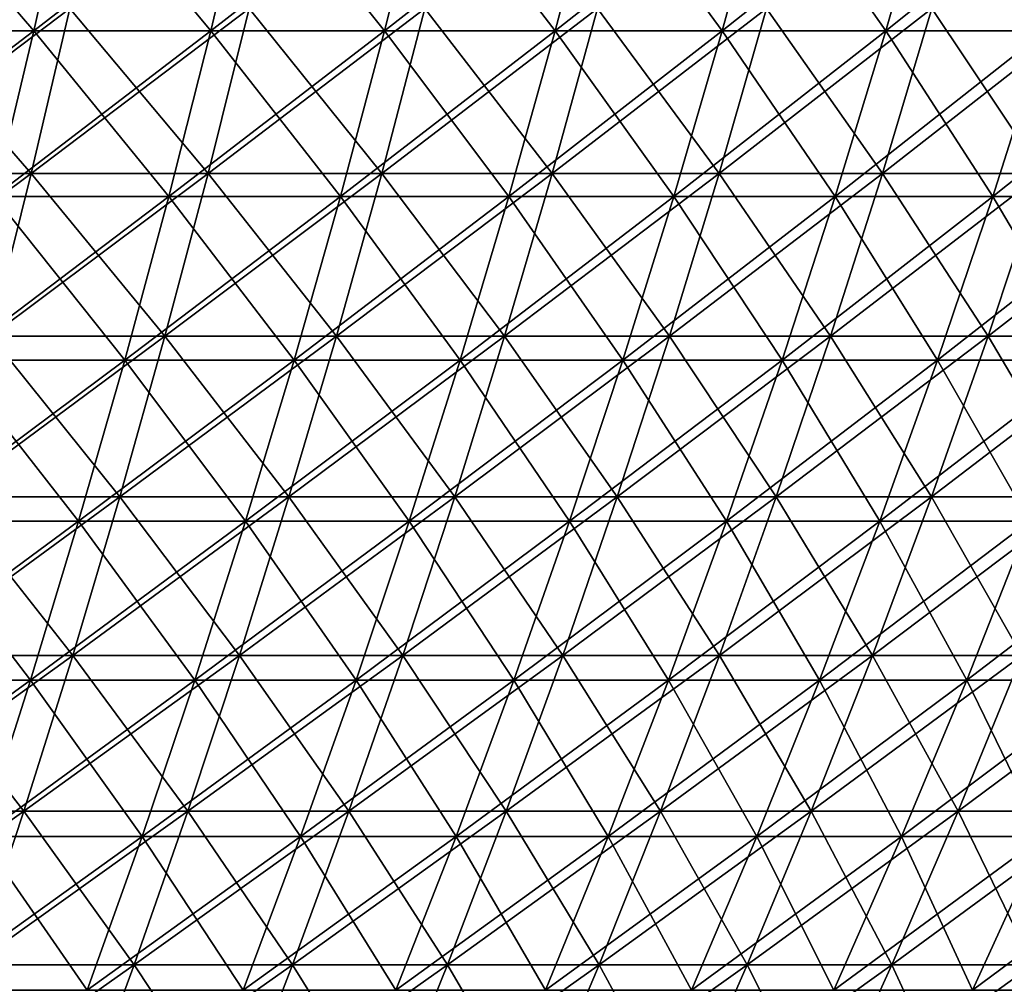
# Model space of a CAD drawing. Header units: millimetres. Extents: x -250 to 250, y 3898 to 4150.
# Tile 495 of 558: x 105 to 138, y 4008 to 4041. Entities that reach past the tile are written whole.
import ezdxf

# ---------------------------------------------------------------- set-up
doc = ezdxf.new("R2010")
doc.units = ezdxf.units.MM
doc.header["$LTSCALE"] = 5.599365
for name, color, linetype in [('2', 7, 'CONTINUOUS'), ('3', 7, 'CONTINUOUS'), ('4', 7, 'CONTINUOUS'), ('5', 7, 'CONTINUOUS')]:
    doc.layers.add(name, color=color, linetype=linetype)

msp = doc.modelspace()

# ---------------------------------------------------------------- linework, layer by layer
at = {"layer": '2', "color": 251, "linetype": 'Continuous', "true_color": 0x504f50}
for points in [[(105.242, 4035.92, -195.985), (99.156, 4035.92, -199.133), (106.555, 4041.504, -198.43), (105.242, 4035.92, -195.985)], [(106.555, 4041.504, -198.43), (99.156, 4035.92, -199.133), (100.394, 4041.504, -201.618), (106.555, 4041.504, -198.43)], [(111.227, 4035.92, -192.651), (105.242, 4035.92, -195.985), (112.615, 4041.504, -195.055), (111.227, 4035.92, -192.651)], [(112.615, 4041.504, -195.055), (105.242, 4035.92, -195.985), (106.555, 4041.504, -198.43), (112.615, 4041.504, -195.055)], [(117.107, 4035.92, -189.134), (111.227, 4035.92, -192.651), (118.568, 4041.504, -191.494), (117.107, 4035.92, -189.134)], [(118.568, 4041.504, -191.494), (111.227, 4035.92, -192.651), (112.615, 4041.504, -195.055), (118.568, 4041.504, -191.494)], [(122.876, 4035.92, -185.438), (117.107, 4035.92, -189.134), (124.409, 4041.504, -187.752), (122.876, 4035.92, -185.438)], [(124.409, 4041.504, -187.752), (117.107, 4035.92, -189.134), (118.568, 4041.504, -191.494), (124.409, 4041.504, -187.752)], [(128.528, 4035.92, -181.566), (122.876, 4035.92, -185.438), (130.132, 4041.504, -183.832), (128.528, 4035.92, -181.566)], [(130.132, 4041.504, -183.832), (122.876, 4035.92, -185.438), (124.409, 4041.504, -187.752), (130.132, 4041.504, -183.832)], [(134.059, 4035.92, -177.522), (128.528, 4035.92, -181.566), (135.731, 4041.504, -179.737), (134.059, 4035.92, -177.522)], [(135.731, 4041.504, -179.737), (128.528, 4035.92, -181.566), (130.132, 4041.504, -183.832), (135.731, 4041.504, -179.737)], [(139.462, 4035.92, -173.31), (134.059, 4035.92, -177.522), (141.202, 4041.504, -175.472), (139.462, 4035.92, -173.31)], [(141.202, 4041.504, -175.472), (134.059, 4035.92, -177.522), (135.731, 4041.504, -179.737), (141.202, 4041.504, -175.472)], [(103.863, 4030.408, -193.417), (97.857, 4030.408, -196.524), (105.242, 4035.92, -195.985), (103.863, 4030.408, -193.417)], [(105.242, 4035.92, -195.985), (97.857, 4030.408, -196.524), (99.156, 4035.92, -199.133), (105.242, 4035.92, -195.985)], [(109.77, 4030.408, -190.127), (103.863, 4030.408, -193.417), (111.227, 4035.92, -192.651), (109.77, 4030.408, -190.127)], [(111.227, 4035.92, -192.651), (103.863, 4030.408, -193.417), (105.242, 4035.92, -195.985), (111.227, 4035.92, -192.651)], [(115.573, 4030.408, -186.657), (109.77, 4030.408, -190.127), (117.107, 4035.92, -189.134), (115.573, 4030.408, -186.657)], [(117.107, 4035.92, -189.134), (109.77, 4030.408, -190.127), (111.227, 4035.92, -192.651), (117.107, 4035.92, -189.134)], [(121.266, 4030.408, -183.009), (115.573, 4030.408, -186.657), (122.876, 4035.92, -185.438), (121.266, 4030.408, -183.009)], [(122.876, 4035.92, -185.438), (115.573, 4030.408, -186.657), (117.107, 4035.92, -189.134), (122.876, 4035.92, -185.438)], [(126.844, 4030.408, -179.188), (121.266, 4030.408, -183.009), (128.528, 4035.92, -181.566), (126.844, 4030.408, -179.188)], [(128.528, 4035.92, -181.566), (121.266, 4030.408, -183.009), (122.876, 4035.92, -185.438), (128.528, 4035.92, -181.566)], [(132.302, 4030.408, -175.197), (126.844, 4030.408, -179.188), (134.059, 4035.92, -177.522), (132.302, 4030.408, -175.197)], [(134.059, 4035.92, -177.522), (126.844, 4030.408, -179.188), (128.528, 4035.92, -181.566), (134.059, 4035.92, -177.522)], [(137.635, 4030.408, -171.039), (132.302, 4030.408, -175.197), (139.462, 4035.92, -173.31), (137.635, 4030.408, -171.039)], [(139.462, 4035.92, -173.31), (132.302, 4030.408, -175.197), (134.059, 4035.92, -177.522), (139.462, 4035.92, -173.31)], [(142.837, 4030.408, -166.72), (137.635, 4030.408, -171.039), (144.733, 4035.92, -168.933), (142.837, 4030.408, -166.72)], [(144.733, 4035.92, -168.933), (137.635, 4030.408, -171.039), (139.462, 4035.92, -173.31), (144.733, 4035.92, -168.933)], [(108.245, 4024.971, -187.485), (102.42, 4024.971, -190.73), (109.77, 4030.408, -190.127), (108.245, 4024.971, -187.485)], [(109.77, 4030.408, -190.127), (102.42, 4024.971, -190.73), (103.863, 4030.408, -193.417), (109.77, 4030.408, -190.127)], [(113.967, 4024.971, -184.063), (108.245, 4024.971, -187.485), (115.573, 4030.408, -186.657), (113.967, 4024.971, -184.063)], [(115.573, 4030.408, -186.657), (108.245, 4024.971, -187.485), (109.77, 4030.408, -190.127), (115.573, 4030.408, -186.657)], [(119.581, 4024.971, -180.466), (113.967, 4024.971, -184.063), (121.266, 4030.408, -183.009), (119.581, 4024.971, -180.466)], [(121.266, 4030.408, -183.009), (113.967, 4024.971, -184.063), (115.573, 4030.408, -186.657), (121.266, 4030.408, -183.009)], [(125.082, 4024.971, -176.698), (119.581, 4024.971, -180.466), (126.844, 4030.408, -179.188), (125.082, 4024.971, -176.698)], [(126.844, 4030.408, -179.188), (119.581, 4024.971, -180.466), (121.266, 4030.408, -183.009), (126.844, 4030.408, -179.188)], [(130.464, 4024.971, -172.762), (125.082, 4024.971, -176.698), (132.302, 4030.408, -175.197), (130.464, 4024.971, -172.762)], [(132.302, 4030.408, -175.197), (125.082, 4024.971, -176.698), (126.844, 4030.408, -179.188), (132.302, 4030.408, -175.197)], [(135.722, 4024.971, -168.663), (130.464, 4024.971, -172.762), (137.635, 4030.408, -171.039), (135.722, 4024.971, -168.663)], [(137.635, 4030.408, -171.039), (130.464, 4024.971, -172.762), (132.302, 4030.408, -175.197), (137.635, 4030.408, -171.039)], [(140.852, 4024.971, -164.403), (135.722, 4024.971, -168.663), (142.837, 4030.408, -166.72), (140.852, 4024.971, -164.403)], [(142.837, 4030.408, -166.72), (135.722, 4024.971, -168.663), (137.635, 4030.408, -171.039), (142.837, 4030.408, -166.72)], [(106.652, 4019.611, -184.727), (100.913, 4019.611, -187.923), (108.245, 4024.971, -187.485), (106.652, 4019.611, -184.727)], [(108.245, 4024.971, -187.485), (100.913, 4019.611, -187.923), (102.42, 4024.971, -190.73), (108.245, 4024.971, -187.485)], [(112.29, 4019.611, -181.355), (106.652, 4019.611, -184.727), (113.967, 4024.971, -184.063), (112.29, 4019.611, -181.355)], [(113.967, 4024.971, -184.063), (106.652, 4019.611, -184.727), (108.245, 4024.971, -187.485), (113.967, 4024.971, -184.063)], [(117.822, 4019.611, -177.811), (112.29, 4019.611, -181.355), (119.581, 4024.971, -180.466), (117.822, 4019.611, -177.811)], [(119.581, 4024.971, -180.466), (112.29, 4019.611, -181.355), (113.967, 4024.971, -184.063), (119.581, 4024.971, -180.466)], [(123.241, 4019.611, -174.098), (117.822, 4019.611, -177.811), (125.082, 4024.971, -176.698), (123.241, 4019.611, -174.098)], [(125.082, 4024.971, -176.698), (117.822, 4019.611, -177.811), (119.581, 4024.971, -180.466), (125.082, 4024.971, -176.698)], [(128.544, 4019.611, -170.22), (123.241, 4019.611, -174.098), (130.464, 4024.971, -172.762), (128.544, 4019.611, -170.22)], [(130.464, 4024.971, -172.762), (123.241, 4019.611, -174.098), (125.082, 4024.971, -176.698), (130.464, 4024.971, -172.762)], [(133.725, 4019.611, -166.181), (128.544, 4019.611, -170.22), (135.722, 4024.971, -168.663), (133.725, 4019.611, -166.181)], [(135.722, 4024.971, -168.663), (128.544, 4019.611, -170.22), (130.464, 4024.971, -172.762), (135.722, 4024.971, -168.663)], [(138.779, 4019.611, -161.984), (133.725, 4019.611, -166.181), (140.852, 4024.971, -164.403), (138.779, 4019.611, -161.984)], [(140.852, 4024.971, -164.403), (133.725, 4019.611, -166.181), (135.722, 4024.971, -168.663), (140.852, 4024.971, -164.403)], [(104.993, 4014.332, -181.853), (99.343, 4014.332, -185), (106.652, 4019.611, -184.727), (104.993, 4014.332, -181.853)], [(106.652, 4019.611, -184.727), (99.343, 4014.332, -185), (100.913, 4019.611, -187.923), (106.652, 4019.611, -184.727)], [(110.543, 4014.332, -178.534), (104.993, 4014.332, -181.853), (112.29, 4019.611, -181.355), (110.543, 4014.332, -178.534)], [(112.29, 4019.611, -181.355), (104.993, 4014.332, -181.853), (106.652, 4019.611, -184.727), (112.29, 4019.611, -181.355)], [(115.989, 4014.332, -175.045), (110.543, 4014.332, -178.534), (117.822, 4019.611, -177.811), (115.989, 4014.332, -175.045)], [(117.822, 4019.611, -177.811), (110.543, 4014.332, -178.534), (112.29, 4019.611, -181.355), (117.822, 4019.611, -177.811)], [(121.324, 4014.332, -171.39), (115.989, 4014.332, -175.045), (123.241, 4019.611, -174.098), (121.324, 4014.332, -171.39)], [(123.241, 4019.611, -174.098), (115.989, 4014.332, -175.045), (117.822, 4019.611, -177.811), (123.241, 4019.611, -174.098)], [(126.545, 4014.332, -167.572), (121.324, 4014.332, -171.39), (128.544, 4019.611, -170.22), (126.545, 4014.332, -167.572)], [(128.544, 4019.611, -170.22), (121.324, 4014.332, -171.39), (123.241, 4019.611, -174.098), (128.544, 4019.611, -170.22)], [(131.645, 4014.332, -163.596), (126.545, 4014.332, -167.572), (133.725, 4019.611, -166.181), (131.645, 4014.332, -163.596)], [(133.725, 4019.611, -166.181), (126.545, 4014.332, -167.572), (128.544, 4019.611, -170.22), (133.725, 4019.611, -166.181)], [(136.621, 4014.332, -159.464), (131.645, 4014.332, -163.596), (138.779, 4019.611, -161.984), (136.621, 4014.332, -159.464)], [(138.779, 4019.611, -161.984), (131.645, 4014.332, -163.596), (133.725, 4019.611, -166.181), (138.779, 4019.611, -161.984)], [(141.467, 4014.332, -155.181), (136.621, 4014.332, -159.464), (143.702, 4019.611, -157.634), (141.467, 4014.332, -155.181)], [(143.702, 4019.611, -157.634), (136.621, 4014.332, -159.464), (138.779, 4019.611, -161.984), (143.702, 4019.611, -157.634)], [(103.269, 4009.137, -178.867), (97.711, 4009.137, -181.962), (104.993, 4014.332, -181.853), (103.269, 4009.137, -178.867)], [(104.993, 4014.332, -181.853), (97.711, 4009.137, -181.962), (99.343, 4014.332, -185), (104.993, 4014.332, -181.853)], [(108.728, 4009.137, -175.602), (103.269, 4009.137, -178.867), (110.543, 4014.332, -178.534), (108.728, 4009.137, -175.602)], [(110.543, 4014.332, -178.534), (103.269, 4009.137, -178.867), (104.993, 4014.332, -181.853), (110.543, 4014.332, -178.534)], [(114.084, 4009.137, -172.17), (108.728, 4009.137, -175.602), (115.989, 4014.332, -175.045), (114.084, 4009.137, -172.17)], [(115.989, 4014.332, -175.045), (108.728, 4009.137, -175.602), (110.543, 4014.332, -178.534), (115.989, 4014.332, -175.045)], [(119.332, 4009.137, -168.575), (114.084, 4009.137, -172.17), (121.324, 4014.332, -171.39), (119.332, 4009.137, -168.575)], [(121.324, 4014.332, -171.39), (114.084, 4009.137, -172.17), (115.989, 4014.332, -175.045), (121.324, 4014.332, -171.39)], [(124.467, 4009.137, -164.82), (119.332, 4009.137, -168.575), (126.545, 4014.332, -167.572), (124.467, 4009.137, -164.82)], [(126.545, 4014.332, -167.572), (119.332, 4009.137, -168.575), (121.324, 4014.332, -171.39), (126.545, 4014.332, -167.572)], [(129.483, 4009.137, -160.909), (124.467, 4009.137, -164.82), (131.645, 4014.332, -163.596), (129.483, 4009.137, -160.909)], [(131.645, 4014.332, -163.596), (124.467, 4009.137, -164.82), (126.545, 4014.332, -167.572), (131.645, 4014.332, -163.596)], [(134.377, 4009.137, -156.845), (129.483, 4009.137, -160.909), (136.621, 4014.332, -159.464), (134.377, 4009.137, -156.845)], [(136.621, 4014.332, -159.464), (129.483, 4009.137, -160.909), (131.645, 4014.332, -163.596), (136.621, 4014.332, -159.464)], [(139.143, 4009.137, -152.633), (134.377, 4009.137, -156.845), (141.467, 4014.332, -155.181), (139.143, 4009.137, -152.633)], [(141.467, 4014.332, -155.181), (134.377, 4009.137, -156.845), (136.621, 4014.332, -159.464), (141.467, 4014.332, -155.181)], [(106.845, 4004.03, -172.56), (101.48, 4004.03, -175.769), (108.728, 4009.137, -175.602), (106.845, 4004.03, -172.56)], [(108.728, 4009.137, -175.602), (101.48, 4004.03, -175.769), (103.269, 4009.137, -178.867), (108.728, 4009.137, -175.602)], [(112.108, 4004.03, -169.188), (106.845, 4004.03, -172.56), (114.084, 4009.137, -172.17), (112.108, 4004.03, -169.188)], [(114.084, 4009.137, -172.17), (106.845, 4004.03, -172.56), (108.728, 4009.137, -175.602), (114.084, 4009.137, -172.17)], [(117.265, 4004.03, -165.655), (112.108, 4004.03, -169.188), (119.332, 4009.137, -168.575), (117.265, 4004.03, -165.655)], [(119.332, 4009.137, -168.575), (112.108, 4004.03, -169.188), (114.084, 4009.137, -172.17), (119.332, 4009.137, -168.575)], [(122.311, 4004.03, -161.966), (117.265, 4004.03, -165.655), (124.467, 4009.137, -164.82), (122.311, 4004.03, -161.966)], [(124.467, 4009.137, -164.82), (117.265, 4004.03, -165.655), (119.332, 4009.137, -168.575), (124.467, 4009.137, -164.82)], [(127.241, 4004.03, -158.122), (122.311, 4004.03, -161.966), (129.483, 4009.137, -160.909), (127.241, 4004.03, -158.122)], [(129.483, 4009.137, -160.909), (122.311, 4004.03, -161.966), (124.467, 4009.137, -164.82), (129.483, 4009.137, -160.909)], [(132.05, 4004.03, -154.129), (127.241, 4004.03, -158.122), (134.377, 4009.137, -156.845), (132.05, 4004.03, -154.129)], [(134.377, 4009.137, -156.845), (127.241, 4004.03, -158.122), (129.483, 4009.137, -160.909), (134.377, 4009.137, -156.845)], [(136.733, 4004.03, -149.989), (132.05, 4004.03, -154.129), (139.143, 4009.137, -152.633), (136.733, 4004.03, -149.989)], [(139.143, 4009.137, -152.633), (132.05, 4004.03, -154.129), (134.377, 4009.137, -156.845), (139.143, 4009.137, -152.633)], [(141.287, 4004.03, -145.708), (136.733, 4004.03, -149.989), (143.778, 4009.137, -148.276), (141.287, 4004.03, -145.708)], [(143.778, 4009.137, -148.276), (136.733, 4004.03, -149.989), (139.143, 4009.137, -152.633), (143.778, 4009.137, -148.276)]]:
    msp.add_3dface(points, dxfattribs=at)
at = {"layer": '3', "color": 251, "linetype": 'Continuous', "true_color": 0x504f50}
for points in [[(99.156, 4035.92, 199.133), (105.242, 4035.92, 195.985), (100.394, 4041.504, 201.618), (99.156, 4035.92, 199.133)], [(100.394, 4041.504, 201.618), (105.242, 4035.92, 195.985), (106.555, 4041.504, 198.43), (100.394, 4041.504, 201.618)], [(105.242, 4035.92, 195.985), (111.227, 4035.92, 192.651), (106.555, 4041.504, 198.43), (105.242, 4035.92, 195.985)], [(106.555, 4041.504, 198.43), (111.227, 4035.92, 192.651), (112.615, 4041.504, 195.055), (106.555, 4041.504, 198.43)], [(111.227, 4035.92, 192.651), (117.107, 4035.92, 189.134), (112.615, 4041.504, 195.055), (111.227, 4035.92, 192.651)], [(112.615, 4041.504, 195.055), (117.107, 4035.92, 189.134), (118.568, 4041.504, 191.494), (112.615, 4041.504, 195.055)], [(117.107, 4035.92, 189.134), (122.876, 4035.92, 185.438), (118.568, 4041.504, 191.494), (117.107, 4035.92, 189.134)], [(118.568, 4041.504, 191.494), (122.876, 4035.92, 185.438), (124.409, 4041.504, 187.752), (118.568, 4041.504, 191.494)], [(122.876, 4035.92, 185.438), (128.528, 4035.92, 181.566), (124.409, 4041.504, 187.752), (122.876, 4035.92, 185.438)], [(124.409, 4041.504, 187.752), (128.528, 4035.92, 181.566), (130.132, 4041.504, 183.832), (124.409, 4041.504, 187.752)], [(128.528, 4035.92, 181.566), (134.059, 4035.92, 177.522), (130.132, 4041.504, 183.832), (128.528, 4035.92, 181.566)], [(130.132, 4041.504, 183.832), (134.059, 4035.92, 177.522), (135.731, 4041.504, 179.737), (130.132, 4041.504, 183.832)], [(134.059, 4035.92, 177.522), (139.462, 4035.92, 173.31), (135.731, 4041.504, 179.737), (134.059, 4035.92, 177.522)], [(135.731, 4041.504, 179.737), (139.462, 4035.92, 173.31), (141.202, 4041.504, 175.472), (135.731, 4041.504, 179.737)], [(99.156, 4035.92, 199.133), (103.863, 4030.408, 193.417), (105.242, 4035.92, 195.985), (99.156, 4035.92, 199.133)], [(103.863, 4030.408, 193.417), (109.77, 4030.408, 190.127), (105.242, 4035.92, 195.985), (103.863, 4030.408, 193.417)], [(105.242, 4035.92, 195.985), (109.77, 4030.408, 190.127), (111.227, 4035.92, 192.651), (105.242, 4035.92, 195.985)], [(109.77, 4030.408, 190.127), (115.573, 4030.408, 186.657), (111.227, 4035.92, 192.651), (109.77, 4030.408, 190.127)], [(111.227, 4035.92, 192.651), (115.573, 4030.408, 186.657), (117.107, 4035.92, 189.134), (111.227, 4035.92, 192.651)], [(115.573, 4030.408, 186.657), (121.266, 4030.408, 183.009), (117.107, 4035.92, 189.134), (115.573, 4030.408, 186.657)], [(117.107, 4035.92, 189.134), (121.266, 4030.408, 183.009), (122.876, 4035.92, 185.438), (117.107, 4035.92, 189.134)], [(121.266, 4030.408, 183.009), (126.844, 4030.408, 179.188), (122.876, 4035.92, 185.438), (121.266, 4030.408, 183.009)], [(122.876, 4035.92, 185.438), (126.844, 4030.408, 179.188), (128.528, 4035.92, 181.566), (122.876, 4035.92, 185.438)], [(126.844, 4030.408, 179.188), (132.302, 4030.408, 175.197), (128.528, 4035.92, 181.566), (126.844, 4030.408, 179.188)], [(128.528, 4035.92, 181.566), (132.302, 4030.408, 175.197), (134.059, 4035.92, 177.522), (128.528, 4035.92, 181.566)], [(132.302, 4030.408, 175.197), (137.635, 4030.408, 171.039), (134.059, 4035.92, 177.522), (132.302, 4030.408, 175.197)], [(134.059, 4035.92, 177.522), (137.635, 4030.408, 171.039), (139.462, 4035.92, 173.31), (134.059, 4035.92, 177.522)], [(137.635, 4030.408, 171.039), (142.837, 4030.408, 166.72), (139.462, 4035.92, 173.31), (137.635, 4030.408, 171.039)], [(102.42, 4024.971, 190.73), (108.245, 4024.971, 187.485), (103.863, 4030.408, 193.417), (102.42, 4024.971, 190.73)], [(103.863, 4030.408, 193.417), (108.245, 4024.971, 187.485), (109.77, 4030.408, 190.127), (103.863, 4030.408, 193.417)], [(108.245, 4024.971, 187.485), (113.967, 4024.971, 184.063), (109.77, 4030.408, 190.127), (108.245, 4024.971, 187.485)], [(109.77, 4030.408, 190.127), (113.967, 4024.971, 184.063), (115.573, 4030.408, 186.657), (109.77, 4030.408, 190.127)], [(113.967, 4024.971, 184.063), (119.581, 4024.971, 180.466), (115.573, 4030.408, 186.657), (113.967, 4024.971, 184.063)], [(115.573, 4030.408, 186.657), (119.581, 4024.971, 180.466), (121.266, 4030.408, 183.009), (115.573, 4030.408, 186.657)], [(119.581, 4024.971, 180.466), (125.082, 4024.971, 176.698), (121.266, 4030.408, 183.009), (119.581, 4024.971, 180.466)], [(121.266, 4030.408, 183.009), (125.082, 4024.971, 176.698), (126.844, 4030.408, 179.188), (121.266, 4030.408, 183.009)], [(125.082, 4024.971, 176.698), (130.464, 4024.971, 172.762), (126.844, 4030.408, 179.188), (125.082, 4024.971, 176.698)], [(126.844, 4030.408, 179.188), (130.464, 4024.971, 172.762), (132.302, 4030.408, 175.197), (126.844, 4030.408, 179.188)], [(130.464, 4024.971, 172.762), (135.722, 4024.971, 168.663), (132.302, 4030.408, 175.197), (130.464, 4024.971, 172.762)], [(132.302, 4030.408, 175.197), (135.722, 4024.971, 168.663), (137.635, 4030.408, 171.039), (132.302, 4030.408, 175.197)], [(135.722, 4024.971, 168.663), (140.852, 4024.971, 164.403), (137.635, 4030.408, 171.039), (135.722, 4024.971, 168.663)], [(137.635, 4030.408, 171.039), (140.852, 4024.971, 164.403), (142.837, 4030.408, 166.72), (137.635, 4030.408, 171.039)], [(100.913, 4019.611, 187.923), (106.652, 4019.611, 184.727), (102.42, 4024.971, 190.73), (100.913, 4019.611, 187.923)], [(102.42, 4024.971, 190.73), (106.652, 4019.611, 184.727), (108.245, 4024.971, 187.485), (102.42, 4024.971, 190.73)], [(106.652, 4019.611, 184.727), (112.29, 4019.611, 181.355), (108.245, 4024.971, 187.485), (106.652, 4019.611, 184.727)], [(108.245, 4024.971, 187.485), (112.29, 4019.611, 181.355), (113.967, 4024.971, 184.063), (108.245, 4024.971, 187.485)], [(112.29, 4019.611, 181.355), (117.822, 4019.611, 177.811), (113.967, 4024.971, 184.063), (112.29, 4019.611, 181.355)], [(113.967, 4024.971, 184.063), (117.822, 4019.611, 177.811), (119.581, 4024.971, 180.466), (113.967, 4024.971, 184.063)], [(117.822, 4019.611, 177.811), (123.241, 4019.611, 174.098), (119.581, 4024.971, 180.466), (117.822, 4019.611, 177.811)], [(119.581, 4024.971, 180.466), (123.241, 4019.611, 174.098), (125.082, 4024.971, 176.698), (119.581, 4024.971, 180.466)], [(123.241, 4019.611, 174.098), (128.544, 4019.611, 170.22), (125.082, 4024.971, 176.698), (123.241, 4019.611, 174.098)], [(125.082, 4024.971, 176.698), (128.544, 4019.611, 170.22), (130.464, 4024.971, 172.762), (125.082, 4024.971, 176.698)], [(128.544, 4019.611, 170.22), (133.725, 4019.611, 166.181), (130.464, 4024.971, 172.762), (128.544, 4019.611, 170.22)], [(130.464, 4024.971, 172.762), (133.725, 4019.611, 166.181), (135.722, 4024.971, 168.663), (130.464, 4024.971, 172.762)], [(133.725, 4019.611, 166.181), (138.779, 4019.611, 161.984), (135.722, 4024.971, 168.663), (133.725, 4019.611, 166.181)], [(135.722, 4024.971, 168.663), (138.779, 4019.611, 161.984), (140.852, 4024.971, 164.403), (135.722, 4024.971, 168.663)], [(99.343, 4014.332, 185), (104.993, 4014.332, 181.853), (100.913, 4019.611, 187.923), (99.343, 4014.332, 185)], [(100.913, 4019.611, 187.923), (104.993, 4014.332, 181.853), (106.652, 4019.611, 184.727), (100.913, 4019.611, 187.923)], [(104.993, 4014.332, 181.853), (110.543, 4014.332, 178.534), (106.652, 4019.611, 184.727), (104.993, 4014.332, 181.853)], [(106.652, 4019.611, 184.727), (110.543, 4014.332, 178.534), (112.29, 4019.611, 181.355), (106.652, 4019.611, 184.727)], [(110.543, 4014.332, 178.534), (115.989, 4014.332, 175.045), (112.29, 4019.611, 181.355), (110.543, 4014.332, 178.534)], [(112.29, 4019.611, 181.355), (115.989, 4014.332, 175.045), (117.822, 4019.611, 177.811), (112.29, 4019.611, 181.355)], [(115.989, 4014.332, 175.045), (121.324, 4014.332, 171.39), (117.822, 4019.611, 177.811), (115.989, 4014.332, 175.045)], [(117.822, 4019.611, 177.811), (121.324, 4014.332, 171.39), (123.241, 4019.611, 174.098), (117.822, 4019.611, 177.811)], [(121.324, 4014.332, 171.39), (126.545, 4014.332, 167.572), (123.241, 4019.611, 174.098), (121.324, 4014.332, 171.39)], [(123.241, 4019.611, 174.098), (126.545, 4014.332, 167.572), (128.544, 4019.611, 170.22), (123.241, 4019.611, 174.098)], [(126.545, 4014.332, 167.572), (131.645, 4014.332, 163.596), (128.544, 4019.611, 170.22), (126.545, 4014.332, 167.572)], [(128.544, 4019.611, 170.22), (131.645, 4014.332, 163.596), (133.725, 4019.611, 166.181), (128.544, 4019.611, 170.22)], [(131.645, 4014.332, 163.596), (136.621, 4014.332, 159.464), (133.725, 4019.611, 166.181), (131.645, 4014.332, 163.596)], [(133.725, 4019.611, 166.181), (136.621, 4014.332, 159.464), (138.779, 4019.611, 161.984), (133.725, 4019.611, 166.181)], [(136.621, 4014.332, 159.464), (141.467, 4014.332, 155.181), (138.779, 4019.611, 161.984), (136.621, 4014.332, 159.464)], [(99.343, 4014.332, 185), (103.269, 4009.137, 178.867), (104.993, 4014.332, 181.853), (99.343, 4014.332, 185)], [(103.269, 4009.137, 178.867), (108.728, 4009.137, 175.602), (104.993, 4014.332, 181.853), (103.269, 4009.137, 178.867)], [(104.993, 4014.332, 181.853), (108.728, 4009.137, 175.602), (110.543, 4014.332, 178.534), (104.993, 4014.332, 181.853)], [(108.728, 4009.137, 175.602), (114.084, 4009.137, 172.17), (110.543, 4014.332, 178.534), (108.728, 4009.137, 175.602)], [(110.543, 4014.332, 178.534), (114.084, 4009.137, 172.17), (115.989, 4014.332, 175.045), (110.543, 4014.332, 178.534)], [(114.084, 4009.137, 172.17), (119.332, 4009.137, 168.575), (115.989, 4014.332, 175.045), (114.084, 4009.137, 172.17)], [(115.989, 4014.332, 175.045), (119.332, 4009.137, 168.575), (121.324, 4014.332, 171.39), (115.989, 4014.332, 175.045)], [(119.332, 4009.137, 168.575), (124.467, 4009.137, 164.82), (121.324, 4014.332, 171.39), (119.332, 4009.137, 168.575)], [(121.324, 4014.332, 171.39), (124.467, 4009.137, 164.82), (126.545, 4014.332, 167.572), (121.324, 4014.332, 171.39)], [(124.467, 4009.137, 164.82), (129.483, 4009.137, 160.909), (126.545, 4014.332, 167.572), (124.467, 4009.137, 164.82)], [(126.545, 4014.332, 167.572), (129.483, 4009.137, 160.909), (131.645, 4014.332, 163.596), (126.545, 4014.332, 167.572)], [(129.483, 4009.137, 160.909), (134.377, 4009.137, 156.845), (131.645, 4014.332, 163.596), (129.483, 4009.137, 160.909)], [(131.645, 4014.332, 163.596), (134.377, 4009.137, 156.845), (136.621, 4014.332, 159.464), (131.645, 4014.332, 163.596)], [(134.377, 4009.137, 156.845), (139.143, 4009.137, 152.633), (136.621, 4014.332, 159.464), (134.377, 4009.137, 156.845)], [(136.621, 4014.332, 159.464), (139.143, 4009.137, 152.633), (141.467, 4014.332, 155.181), (136.621, 4014.332, 159.464)], [(101.48, 4004.03, 175.769), (106.845, 4004.03, 172.56), (103.269, 4009.137, 178.867), (101.48, 4004.03, 175.769)], [(103.269, 4009.137, 178.867), (106.845, 4004.03, 172.56), (108.728, 4009.137, 175.602), (103.269, 4009.137, 178.867)], [(106.845, 4004.03, 172.56), (112.108, 4004.03, 169.188), (108.728, 4009.137, 175.602), (106.845, 4004.03, 172.56)], [(108.728, 4009.137, 175.602), (112.108, 4004.03, 169.188), (114.084, 4009.137, 172.17), (108.728, 4009.137, 175.602)], [(112.108, 4004.03, 169.188), (117.265, 4004.03, 165.655), (114.084, 4009.137, 172.17), (112.108, 4004.03, 169.188)], [(114.084, 4009.137, 172.17), (117.265, 4004.03, 165.655), (119.332, 4009.137, 168.575), (114.084, 4009.137, 172.17)], [(117.265, 4004.03, 165.655), (122.311, 4004.03, 161.966), (119.332, 4009.137, 168.575), (117.265, 4004.03, 165.655)], [(119.332, 4009.137, 168.575), (122.311, 4004.03, 161.966), (124.467, 4009.137, 164.82), (119.332, 4009.137, 168.575)], [(122.311, 4004.03, 161.966), (127.241, 4004.03, 158.122), (124.467, 4009.137, 164.82), (122.311, 4004.03, 161.966)], [(124.467, 4009.137, 164.82), (127.241, 4004.03, 158.122), (129.483, 4009.137, 160.909), (124.467, 4009.137, 164.82)], [(127.241, 4004.03, 158.122), (132.05, 4004.03, 154.129), (129.483, 4009.137, 160.909), (127.241, 4004.03, 158.122)], [(129.483, 4009.137, 160.909), (132.05, 4004.03, 154.129), (134.377, 4009.137, 156.845), (129.483, 4009.137, 160.909)], [(132.05, 4004.03, 154.129), (136.733, 4004.03, 149.989), (134.377, 4009.137, 156.845), (132.05, 4004.03, 154.129)], [(134.377, 4009.137, 156.845), (136.733, 4004.03, 149.989), (139.143, 4009.137, 152.633), (134.377, 4009.137, 156.845)], [(136.733, 4004.03, 149.989), (141.287, 4004.03, 145.708), (139.143, 4009.137, 152.633), (136.733, 4004.03, 149.989)]]:
    msp.add_3dface(points, dxfattribs=at)
at = {"layer": '4', "color": 155, "linetype": 'Continuous', "true_color": 0x4a708c}
for points in [[(105.328, 4040.744, 196.146), (99.238, 4040.744, 199.296), (106.604, 4046.422, 198.522), (105.328, 4040.744, 196.146)], [(106.604, 4046.422, 198.522), (99.238, 4040.744, 199.296), (100.44, 4046.422, 201.711), (106.604, 4046.422, 198.522)], [(111.318, 4040.744, 192.809), (105.328, 4040.744, 196.146), (112.667, 4046.422, 195.145), (111.318, 4040.744, 192.809)], [(112.667, 4046.422, 195.145), (105.328, 4040.744, 196.146), (106.604, 4046.422, 198.522), (112.667, 4046.422, 195.145)], [(117.203, 4040.744, 189.29), (111.318, 4040.744, 192.809), (118.623, 4046.422, 191.583), (117.203, 4040.744, 189.29)], [(118.623, 4046.422, 191.583), (111.318, 4040.744, 192.809), (112.667, 4046.422, 195.145), (118.623, 4046.422, 191.583)], [(122.977, 4040.744, 185.591), (117.203, 4040.744, 189.29), (124.467, 4046.422, 187.839), (122.977, 4040.744, 185.591)], [(124.467, 4046.422, 187.839), (117.203, 4040.744, 189.29), (118.623, 4046.422, 191.583), (124.467, 4046.422, 187.839)], [(128.634, 4040.744, 181.715), (122.977, 4040.744, 185.591), (130.192, 4046.422, 183.917), (128.634, 4040.744, 181.715)], [(130.192, 4046.422, 183.917), (122.977, 4040.744, 185.591), (124.467, 4046.422, 187.839), (130.192, 4046.422, 183.917)], [(134.169, 4040.744, 177.668), (128.634, 4040.744, 181.715), (135.794, 4046.422, 179.821), (134.169, 4040.744, 177.668)], [(135.794, 4046.422, 179.821), (128.634, 4040.744, 181.715), (130.192, 4046.422, 183.917), (135.794, 4046.422, 179.821)], [(139.576, 4040.744, 173.452), (134.169, 4040.744, 177.668), (141.267, 4046.422, 175.554), (139.576, 4040.744, 173.452)], [(141.267, 4046.422, 175.554), (134.169, 4040.744, 177.668), (135.794, 4046.422, 179.821), (141.267, 4046.422, 175.554)], [(103.984, 4035.137, 193.643), (97.972, 4035.137, 196.754), (105.328, 4040.744, 196.146), (103.984, 4035.137, 193.643)], [(105.328, 4040.744, 196.146), (97.972, 4035.137, 196.754), (99.238, 4040.744, 199.296), (105.328, 4040.744, 196.146)], [(109.898, 4035.137, 190.349), (103.984, 4035.137, 193.643), (111.318, 4040.744, 192.809), (109.898, 4035.137, 190.349)], [(111.318, 4040.744, 192.809), (103.984, 4035.137, 193.643), (105.328, 4040.744, 196.146), (111.318, 4040.744, 192.809)], [(115.708, 4035.137, 186.875), (109.898, 4035.137, 190.349), (117.203, 4040.744, 189.29), (115.708, 4035.137, 186.875)], [(117.203, 4040.744, 189.29), (109.898, 4035.137, 190.349), (111.318, 4040.744, 192.809), (117.203, 4040.744, 189.29)], [(121.408, 4035.137, 183.223), (115.708, 4035.137, 186.875), (122.977, 4040.744, 185.591), (121.408, 4035.137, 183.223)], [(122.977, 4040.744, 185.591), (115.708, 4035.137, 186.875), (117.203, 4040.744, 189.29), (122.977, 4040.744, 185.591)], [(126.993, 4035.137, 179.397), (121.408, 4035.137, 183.223), (128.634, 4040.744, 181.715), (126.993, 4035.137, 179.397)], [(128.634, 4040.744, 181.715), (121.408, 4035.137, 183.223), (122.977, 4040.744, 185.591), (128.634, 4040.744, 181.715)], [(132.457, 4035.137, 175.401), (126.993, 4035.137, 179.397), (134.169, 4040.744, 177.668), (132.457, 4035.137, 175.401)], [(134.169, 4040.744, 177.668), (126.993, 4035.137, 179.397), (128.634, 4040.744, 181.715), (134.169, 4040.744, 177.668)], [(137.796, 4035.137, 171.239), (132.457, 4035.137, 175.401), (139.576, 4040.744, 173.452), (137.796, 4035.137, 171.239)], [(139.576, 4040.744, 173.452), (132.457, 4035.137, 175.401), (134.169, 4040.744, 177.668), (139.576, 4040.744, 173.452)], [(143.004, 4035.137, 166.914), (137.796, 4035.137, 171.239), (144.852, 4040.744, 169.071), (143.004, 4035.137, 166.914)], [(144.852, 4040.744, 169.071), (137.796, 4035.137, 171.239), (139.576, 4040.744, 173.452), (144.852, 4040.744, 169.071)], [(108.407, 4029.603, 187.767), (102.574, 4029.603, 191.016), (109.898, 4035.137, 190.349), (108.407, 4029.603, 187.767)], [(109.898, 4035.137, 190.349), (102.574, 4029.603, 191.016), (103.984, 4035.137, 193.643), (109.898, 4035.137, 190.349)], [(114.138, 4029.603, 184.34), (108.407, 4029.603, 187.767), (115.708, 4035.137, 186.875), (114.138, 4029.603, 184.34)], [(115.708, 4035.137, 186.875), (108.407, 4029.603, 187.767), (109.898, 4035.137, 190.349), (115.708, 4035.137, 186.875)], [(119.761, 4029.603, 180.737), (114.138, 4029.603, 184.34), (121.408, 4035.137, 183.223), (119.761, 4029.603, 180.737)], [(121.408, 4035.137, 183.223), (114.138, 4029.603, 184.34), (115.708, 4035.137, 186.875), (121.408, 4035.137, 183.223)], [(125.27, 4029.603, 176.963), (119.761, 4029.603, 180.737), (126.993, 4035.137, 179.397), (125.27, 4029.603, 176.963)], [(126.993, 4035.137, 179.397), (119.761, 4029.603, 180.737), (121.408, 4035.137, 183.223), (126.993, 4035.137, 179.397)], [(130.66, 4029.603, 173.022), (125.27, 4029.603, 176.963), (132.457, 4035.137, 175.401), (130.66, 4029.603, 173.022)], [(132.457, 4035.137, 175.401), (125.27, 4029.603, 176.963), (126.993, 4035.137, 179.397), (132.457, 4035.137, 175.401)], [(135.926, 4029.603, 168.916), (130.66, 4029.603, 173.022), (137.796, 4035.137, 171.239), (135.926, 4029.603, 168.916)], [(137.796, 4035.137, 171.239), (130.66, 4029.603, 173.022), (132.457, 4035.137, 175.401), (137.796, 4035.137, 171.239)], [(141.064, 4029.603, 164.65), (135.926, 4029.603, 168.916), (143.004, 4035.137, 166.914), (141.064, 4029.603, 164.65)], [(143.004, 4035.137, 166.914), (135.926, 4029.603, 168.916), (137.796, 4035.137, 171.239), (143.004, 4035.137, 166.914)], [(106.847, 4024.147, 185.064), (101.097, 4024.147, 188.267), (108.407, 4029.603, 187.767), (106.847, 4024.147, 185.064)], [(108.407, 4029.603, 187.767), (101.097, 4024.147, 188.267), (102.574, 4029.603, 191.016), (108.407, 4029.603, 187.767)], [(112.495, 4024.147, 181.686), (106.847, 4024.147, 185.064), (114.138, 4029.603, 184.34), (112.495, 4024.147, 181.686)], [(114.138, 4029.603, 184.34), (106.847, 4024.147, 185.064), (108.407, 4029.603, 187.767), (114.138, 4029.603, 184.34)], [(118.037, 4024.147, 178.136), (112.495, 4024.147, 181.686), (119.761, 4029.603, 180.737), (118.037, 4024.147, 178.136)], [(119.761, 4029.603, 180.737), (112.495, 4024.147, 181.686), (114.138, 4029.603, 184.34), (119.761, 4029.603, 180.737)], [(123.467, 4024.147, 174.416), (118.037, 4024.147, 178.136), (125.27, 4029.603, 176.963), (123.467, 4024.147, 174.416)], [(125.27, 4029.603, 176.963), (118.037, 4024.147, 178.136), (119.761, 4029.603, 180.737), (125.27, 4029.603, 176.963)], [(128.779, 4024.147, 170.531), (123.467, 4024.147, 174.416), (130.66, 4029.603, 173.022), (128.779, 4024.147, 170.531)], [(130.66, 4029.603, 173.022), (123.467, 4024.147, 174.416), (125.27, 4029.603, 176.963), (130.66, 4029.603, 173.022)], [(133.97, 4024.147, 166.485), (128.779, 4024.147, 170.531), (135.926, 4029.603, 168.916), (133.97, 4024.147, 166.485)], [(135.926, 4029.603, 168.916), (128.779, 4024.147, 170.531), (130.66, 4029.603, 173.022), (135.926, 4029.603, 168.916)], [(139.033, 4024.147, 162.28), (133.97, 4024.147, 166.485), (141.064, 4029.603, 164.65), (139.033, 4024.147, 162.28)], [(141.064, 4029.603, 164.65), (133.97, 4024.147, 166.485), (135.926, 4029.603, 168.916), (141.064, 4029.603, 164.65)], [(105.218, 4018.772, 182.243), (99.556, 4018.772, 185.396), (106.847, 4024.147, 185.064), (105.218, 4018.772, 182.243)], [(106.847, 4024.147, 185.064), (99.556, 4018.772, 185.396), (101.097, 4024.147, 188.267), (106.847, 4024.147, 185.064)], [(110.78, 4018.772, 178.916), (105.218, 4018.772, 182.243), (112.495, 4024.147, 181.686), (110.78, 4018.772, 178.916)], [(112.495, 4024.147, 181.686), (105.218, 4018.772, 182.243), (106.847, 4024.147, 185.064), (112.495, 4024.147, 181.686)], [(116.237, 4018.772, 175.42), (110.78, 4018.772, 178.916), (118.037, 4024.147, 178.136), (116.237, 4018.772, 175.42)], [(118.037, 4024.147, 178.136), (110.78, 4018.772, 178.916), (112.495, 4024.147, 181.686), (118.037, 4024.147, 178.136)], [(121.584, 4018.772, 171.757), (116.237, 4018.772, 175.42), (123.467, 4024.147, 174.416), (121.584, 4018.772, 171.757)], [(123.467, 4024.147, 174.416), (116.237, 4018.772, 175.42), (118.037, 4024.147, 178.136), (123.467, 4024.147, 174.416)], [(126.816, 4018.772, 167.931), (121.584, 4018.772, 171.757), (128.779, 4024.147, 170.531), (126.816, 4018.772, 167.931)], [(128.779, 4024.147, 170.531), (121.584, 4018.772, 171.757), (123.467, 4024.147, 174.416), (128.779, 4024.147, 170.531)], [(131.927, 4018.772, 163.946), (126.816, 4018.772, 167.931), (133.97, 4024.147, 166.485), (131.927, 4018.772, 163.946)], [(133.97, 4024.147, 166.485), (126.816, 4018.772, 167.931), (128.779, 4024.147, 170.531), (133.97, 4024.147, 166.485)], [(136.913, 4018.772, 159.806), (131.927, 4018.772, 163.946), (139.033, 4024.147, 162.28), (136.913, 4018.772, 159.806)], [(139.033, 4024.147, 162.28), (131.927, 4018.772, 163.946), (133.97, 4024.147, 166.485), (139.033, 4024.147, 162.28)], [(141.769, 4018.772, 155.514), (136.913, 4018.772, 159.806), (143.965, 4024.147, 157.922), (141.769, 4018.772, 155.514)], [(143.965, 4024.147, 157.922), (136.913, 4018.772, 159.806), (139.033, 4024.147, 162.28), (143.965, 4024.147, 157.922)], [(103.521, 4013.481, 179.304), (97.95, 4013.481, 182.407), (105.218, 4018.772, 182.243), (103.521, 4013.481, 179.304)], [(105.218, 4018.772, 182.243), (97.95, 4013.481, 182.407), (99.556, 4018.772, 185.396), (105.218, 4018.772, 182.243)], [(108.994, 4013.481, 176.031), (103.521, 4013.481, 179.304), (110.78, 4018.772, 178.916), (108.994, 4013.481, 176.031)], [(110.78, 4018.772, 178.916), (103.521, 4013.481, 179.304), (105.218, 4018.772, 182.243), (110.78, 4018.772, 178.916)], [(114.363, 4013.481, 172.591), (108.994, 4013.481, 176.031), (116.237, 4018.772, 175.42), (114.363, 4013.481, 172.591)], [(116.237, 4018.772, 175.42), (108.994, 4013.481, 176.031), (110.78, 4018.772, 178.916), (116.237, 4018.772, 175.42)], [(119.624, 4013.481, 168.987), (114.363, 4013.481, 172.591), (121.584, 4018.772, 171.757), (119.624, 4013.481, 168.987)], [(121.584, 4018.772, 171.757), (114.363, 4013.481, 172.591), (116.237, 4018.772, 175.42), (121.584, 4018.772, 171.757)], [(124.771, 4013.481, 165.223), (119.624, 4013.481, 168.987), (126.816, 4018.772, 167.931), (124.771, 4013.481, 165.223)], [(126.816, 4018.772, 167.931), (119.624, 4013.481, 168.987), (121.584, 4018.772, 171.757), (126.816, 4018.772, 167.931)], [(129.8, 4013.481, 161.302), (124.771, 4013.481, 165.223), (131.927, 4018.772, 163.946), (129.8, 4013.481, 161.302)], [(131.927, 4018.772, 163.946), (124.771, 4013.481, 165.223), (126.816, 4018.772, 167.931), (131.927, 4018.772, 163.946)], [(134.705, 4013.481, 157.229), (129.8, 4013.481, 161.302), (136.913, 4018.772, 159.806), (134.705, 4013.481, 157.229)], [(136.913, 4018.772, 159.806), (129.8, 4013.481, 161.302), (131.927, 4018.772, 163.946), (136.913, 4018.772, 159.806)], [(139.483, 4013.481, 153.006), (134.705, 4013.481, 157.229), (141.769, 4018.772, 155.514), (139.483, 4013.481, 153.006)], [(141.769, 4018.772, 155.514), (134.705, 4013.481, 157.229), (136.913, 4018.772, 159.806), (141.769, 4018.772, 155.514)], [(107.137, 4008.277, 173.033), (101.758, 4008.277, 176.25), (108.994, 4013.481, 176.031), (107.137, 4008.277, 173.033)], [(108.994, 4013.481, 176.031), (101.758, 4008.277, 176.25), (103.521, 4013.481, 179.304), (108.994, 4013.481, 176.031)], [(112.415, 4008.277, 169.651), (107.137, 4008.277, 173.033), (114.363, 4013.481, 172.591), (112.415, 4008.277, 169.651)], [(114.363, 4013.481, 172.591), (107.137, 4008.277, 173.033), (108.994, 4013.481, 176.031), (114.363, 4013.481, 172.591)], [(117.586, 4008.277, 166.109), (112.415, 4008.277, 169.651), (119.624, 4013.481, 168.987), (117.586, 4008.277, 166.109)], [(119.624, 4013.481, 168.987), (112.415, 4008.277, 169.651), (114.363, 4013.481, 172.591), (119.624, 4013.481, 168.987)], [(122.646, 4008.277, 162.409), (117.586, 4008.277, 166.109), (124.771, 4013.481, 165.223), (122.646, 4008.277, 162.409)], [(124.771, 4013.481, 165.223), (117.586, 4008.277, 166.109), (119.624, 4013.481, 168.987), (124.771, 4013.481, 165.223)], [(127.589, 4008.277, 158.555), (122.646, 4008.277, 162.409), (129.8, 4013.481, 161.302), (127.589, 4008.277, 158.555)], [(129.8, 4013.481, 161.302), (122.646, 4008.277, 162.409), (124.771, 4013.481, 165.223), (129.8, 4013.481, 161.302)], [(132.411, 4008.277, 154.551), (127.589, 4008.277, 158.555), (134.705, 4013.481, 157.229), (132.411, 4008.277, 154.551)], [(134.705, 4013.481, 157.229), (127.589, 4008.277, 158.555), (129.8, 4013.481, 161.302), (134.705, 4013.481, 157.229)], [(137.108, 4008.277, 150.4), (132.411, 4008.277, 154.551), (139.483, 4013.481, 153.006), (137.108, 4008.277, 150.4)], [(139.483, 4013.481, 153.006), (132.411, 4008.277, 154.551), (134.705, 4013.481, 157.229), (139.483, 4013.481, 153.006)], [(141.674, 4008.277, 146.106), (137.108, 4008.277, 150.4), (144.129, 4013.481, 148.638), (141.674, 4008.277, 146.106)], [(144.129, 4013.481, 148.638), (137.108, 4008.277, 150.4), (139.483, 4013.481, 153.006), (144.129, 4013.481, 148.638)]]:
    msp.add_3dface(points, dxfattribs=at)
at = {"layer": '5', "color": 155, "linetype": 'Continuous', "true_color": 0x4a708c}
for points in [[(99.238, 4040.744, -199.296), (105.328, 4040.744, -196.146), (100.44, 4046.422, -201.711), (99.238, 4040.744, -199.296)], [(100.44, 4046.422, -201.711), (105.328, 4040.744, -196.146), (106.604, 4046.422, -198.522), (100.44, 4046.422, -201.711)], [(105.328, 4040.744, -196.146), (111.318, 4040.744, -192.809), (106.604, 4046.422, -198.522), (105.328, 4040.744, -196.146)], [(106.604, 4046.422, -198.522), (111.318, 4040.744, -192.809), (112.667, 4046.422, -195.145), (106.604, 4046.422, -198.522)], [(111.318, 4040.744, -192.809), (117.203, 4040.744, -189.29), (112.667, 4046.422, -195.145), (111.318, 4040.744, -192.809)], [(112.667, 4046.422, -195.145), (117.203, 4040.744, -189.29), (118.623, 4046.422, -191.583), (112.667, 4046.422, -195.145)], [(117.203, 4040.744, -189.29), (122.977, 4040.744, -185.591), (118.623, 4046.422, -191.583), (117.203, 4040.744, -189.29)], [(118.623, 4046.422, -191.583), (122.977, 4040.744, -185.591), (124.467, 4046.422, -187.839), (118.623, 4046.422, -191.583)], [(122.977, 4040.744, -185.591), (128.634, 4040.744, -181.715), (124.467, 4046.422, -187.839), (122.977, 4040.744, -185.591)], [(124.467, 4046.422, -187.839), (128.634, 4040.744, -181.715), (130.192, 4046.422, -183.917), (124.467, 4046.422, -187.839)], [(128.634, 4040.744, -181.715), (134.169, 4040.744, -177.668), (130.192, 4046.422, -183.917), (128.634, 4040.744, -181.715)], [(130.192, 4046.422, -183.917), (134.169, 4040.744, -177.668), (135.794, 4046.422, -179.821), (130.192, 4046.422, -183.917)], [(134.169, 4040.744, -177.668), (139.576, 4040.744, -173.452), (135.794, 4046.422, -179.821), (134.169, 4040.744, -177.668)], [(135.794, 4046.422, -179.821), (139.576, 4040.744, -173.452), (141.267, 4046.422, -175.554), (135.794, 4046.422, -179.821)], [(99.238, 4040.744, -199.296), (103.984, 4035.137, -193.643), (105.328, 4040.744, -196.146), (99.238, 4040.744, -199.296)], [(103.984, 4035.137, -193.643), (109.898, 4035.137, -190.349), (105.328, 4040.744, -196.146), (103.984, 4035.137, -193.643)], [(105.328, 4040.744, -196.146), (109.898, 4035.137, -190.349), (111.318, 4040.744, -192.809), (105.328, 4040.744, -196.146)], [(109.898, 4035.137, -190.349), (115.708, 4035.137, -186.875), (111.318, 4040.744, -192.809), (109.898, 4035.137, -190.349)], [(111.318, 4040.744, -192.809), (115.708, 4035.137, -186.875), (117.203, 4040.744, -189.29), (111.318, 4040.744, -192.809)], [(115.708, 4035.137, -186.875), (121.408, 4035.137, -183.223), (117.203, 4040.744, -189.29), (115.708, 4035.137, -186.875)], [(117.203, 4040.744, -189.29), (121.408, 4035.137, -183.223), (122.977, 4040.744, -185.591), (117.203, 4040.744, -189.29)], [(121.408, 4035.137, -183.223), (126.993, 4035.137, -179.397), (122.977, 4040.744, -185.591), (121.408, 4035.137, -183.223)], [(122.977, 4040.744, -185.591), (126.993, 4035.137, -179.397), (128.634, 4040.744, -181.715), (122.977, 4040.744, -185.591)], [(126.993, 4035.137, -179.397), (132.457, 4035.137, -175.401), (128.634, 4040.744, -181.715), (126.993, 4035.137, -179.397)], [(128.634, 4040.744, -181.715), (132.457, 4035.137, -175.401), (134.169, 4040.744, -177.668), (128.634, 4040.744, -181.715)], [(132.457, 4035.137, -175.401), (137.796, 4035.137, -171.239), (134.169, 4040.744, -177.668), (132.457, 4035.137, -175.401)], [(134.169, 4040.744, -177.668), (137.796, 4035.137, -171.239), (139.576, 4040.744, -173.452), (134.169, 4040.744, -177.668)], [(137.796, 4035.137, -171.239), (143.004, 4035.137, -166.914), (139.576, 4040.744, -173.452), (137.796, 4035.137, -171.239)], [(102.574, 4029.603, -191.016), (108.407, 4029.603, -187.767), (103.984, 4035.137, -193.643), (102.574, 4029.603, -191.016)], [(103.984, 4035.137, -193.643), (108.407, 4029.603, -187.767), (109.898, 4035.137, -190.349), (103.984, 4035.137, -193.643)], [(108.407, 4029.603, -187.767), (114.138, 4029.603, -184.34), (109.898, 4035.137, -190.349), (108.407, 4029.603, -187.767)], [(109.898, 4035.137, -190.349), (114.138, 4029.603, -184.34), (115.708, 4035.137, -186.875), (109.898, 4035.137, -190.349)], [(114.138, 4029.603, -184.34), (119.761, 4029.603, -180.737), (115.708, 4035.137, -186.875), (114.138, 4029.603, -184.34)], [(115.708, 4035.137, -186.875), (119.761, 4029.603, -180.737), (121.408, 4035.137, -183.223), (115.708, 4035.137, -186.875)], [(119.761, 4029.603, -180.737), (125.27, 4029.603, -176.963), (121.408, 4035.137, -183.223), (119.761, 4029.603, -180.737)], [(121.408, 4035.137, -183.223), (125.27, 4029.603, -176.963), (126.993, 4035.137, -179.397), (121.408, 4035.137, -183.223)], [(125.27, 4029.603, -176.963), (130.66, 4029.603, -173.022), (126.993, 4035.137, -179.397), (125.27, 4029.603, -176.963)], [(126.993, 4035.137, -179.397), (130.66, 4029.603, -173.022), (132.457, 4035.137, -175.401), (126.993, 4035.137, -179.397)], [(130.66, 4029.603, -173.022), (135.926, 4029.603, -168.916), (132.457, 4035.137, -175.401), (130.66, 4029.603, -173.022)], [(132.457, 4035.137, -175.401), (135.926, 4029.603, -168.916), (137.796, 4035.137, -171.239), (132.457, 4035.137, -175.401)], [(135.926, 4029.603, -168.916), (141.064, 4029.603, -164.65), (137.796, 4035.137, -171.239), (135.926, 4029.603, -168.916)], [(137.796, 4035.137, -171.239), (141.064, 4029.603, -164.65), (143.004, 4035.137, -166.914), (137.796, 4035.137, -171.239)], [(101.097, 4024.147, -188.267), (106.847, 4024.147, -185.064), (102.574, 4029.603, -191.016), (101.097, 4024.147, -188.267)], [(102.574, 4029.603, -191.016), (106.847, 4024.147, -185.064), (108.407, 4029.603, -187.767), (102.574, 4029.603, -191.016)], [(106.847, 4024.147, -185.064), (112.495, 4024.147, -181.686), (108.407, 4029.603, -187.767), (106.847, 4024.147, -185.064)], [(108.407, 4029.603, -187.767), (112.495, 4024.147, -181.686), (114.138, 4029.603, -184.34), (108.407, 4029.603, -187.767)], [(112.495, 4024.147, -181.686), (118.037, 4024.147, -178.136), (114.138, 4029.603, -184.34), (112.495, 4024.147, -181.686)], [(114.138, 4029.603, -184.34), (118.037, 4024.147, -178.136), (119.761, 4029.603, -180.737), (114.138, 4029.603, -184.34)], [(118.037, 4024.147, -178.136), (123.467, 4024.147, -174.416), (119.761, 4029.603, -180.737), (118.037, 4024.147, -178.136)], [(119.761, 4029.603, -180.737), (123.467, 4024.147, -174.416), (125.27, 4029.603, -176.963), (119.761, 4029.603, -180.737)], [(123.467, 4024.147, -174.416), (128.779, 4024.147, -170.531), (125.27, 4029.603, -176.963), (123.467, 4024.147, -174.416)], [(125.27, 4029.603, -176.963), (128.779, 4024.147, -170.531), (130.66, 4029.603, -173.022), (125.27, 4029.603, -176.963)], [(128.779, 4024.147, -170.531), (133.97, 4024.147, -166.485), (130.66, 4029.603, -173.022), (128.779, 4024.147, -170.531)], [(130.66, 4029.603, -173.022), (133.97, 4024.147, -166.485), (135.926, 4029.603, -168.916), (130.66, 4029.603, -173.022)], [(133.97, 4024.147, -166.485), (139.033, 4024.147, -162.28), (135.926, 4029.603, -168.916), (133.97, 4024.147, -166.485)], [(135.926, 4029.603, -168.916), (139.033, 4024.147, -162.28), (141.064, 4029.603, -164.65), (135.926, 4029.603, -168.916)], [(99.556, 4018.772, -185.396), (105.218, 4018.772, -182.243), (101.097, 4024.147, -188.267), (99.556, 4018.772, -185.396)], [(101.097, 4024.147, -188.267), (105.218, 4018.772, -182.243), (106.847, 4024.147, -185.064), (101.097, 4024.147, -188.267)], [(105.218, 4018.772, -182.243), (110.78, 4018.772, -178.916), (106.847, 4024.147, -185.064), (105.218, 4018.772, -182.243)], [(106.847, 4024.147, -185.064), (110.78, 4018.772, -178.916), (112.495, 4024.147, -181.686), (106.847, 4024.147, -185.064)], [(110.78, 4018.772, -178.916), (116.237, 4018.772, -175.42), (112.495, 4024.147, -181.686), (110.78, 4018.772, -178.916)], [(112.495, 4024.147, -181.686), (116.237, 4018.772, -175.42), (118.037, 4024.147, -178.136), (112.495, 4024.147, -181.686)], [(116.237, 4018.772, -175.42), (121.584, 4018.772, -171.757), (118.037, 4024.147, -178.136), (116.237, 4018.772, -175.42)], [(118.037, 4024.147, -178.136), (121.584, 4018.772, -171.757), (123.467, 4024.147, -174.416), (118.037, 4024.147, -178.136)], [(121.584, 4018.772, -171.757), (126.816, 4018.772, -167.931), (123.467, 4024.147, -174.416), (121.584, 4018.772, -171.757)], [(123.467, 4024.147, -174.416), (126.816, 4018.772, -167.931), (128.779, 4024.147, -170.531), (123.467, 4024.147, -174.416)], [(126.816, 4018.772, -167.931), (131.927, 4018.772, -163.946), (128.779, 4024.147, -170.531), (126.816, 4018.772, -167.931)], [(128.779, 4024.147, -170.531), (131.927, 4018.772, -163.946), (133.97, 4024.147, -166.485), (128.779, 4024.147, -170.531)], [(131.927, 4018.772, -163.946), (136.913, 4018.772, -159.806), (133.97, 4024.147, -166.485), (131.927, 4018.772, -163.946)], [(133.97, 4024.147, -166.485), (136.913, 4018.772, -159.806), (139.033, 4024.147, -162.28), (133.97, 4024.147, -166.485)], [(136.913, 4018.772, -159.806), (141.769, 4018.772, -155.514), (139.033, 4024.147, -162.28), (136.913, 4018.772, -159.806)], [(99.556, 4018.772, -185.396), (103.521, 4013.481, -179.304), (105.218, 4018.772, -182.243), (99.556, 4018.772, -185.396)], [(103.521, 4013.481, -179.304), (108.994, 4013.481, -176.031), (105.218, 4018.772, -182.243), (103.521, 4013.481, -179.304)], [(105.218, 4018.772, -182.243), (108.994, 4013.481, -176.031), (110.78, 4018.772, -178.916), (105.218, 4018.772, -182.243)], [(108.994, 4013.481, -176.031), (114.363, 4013.481, -172.591), (110.78, 4018.772, -178.916), (108.994, 4013.481, -176.031)], [(110.78, 4018.772, -178.916), (114.363, 4013.481, -172.591), (116.237, 4018.772, -175.42), (110.78, 4018.772, -178.916)], [(114.363, 4013.481, -172.591), (119.624, 4013.481, -168.987), (116.237, 4018.772, -175.42), (114.363, 4013.481, -172.591)], [(116.237, 4018.772, -175.42), (119.624, 4013.481, -168.987), (121.584, 4018.772, -171.757), (116.237, 4018.772, -175.42)], [(119.624, 4013.481, -168.987), (124.771, 4013.481, -165.223), (121.584, 4018.772, -171.757), (119.624, 4013.481, -168.987)], [(121.584, 4018.772, -171.757), (124.771, 4013.481, -165.223), (126.816, 4018.772, -167.931), (121.584, 4018.772, -171.757)], [(124.771, 4013.481, -165.223), (129.8, 4013.481, -161.302), (126.816, 4018.772, -167.931), (124.771, 4013.481, -165.223)], [(126.816, 4018.772, -167.931), (129.8, 4013.481, -161.302), (131.927, 4018.772, -163.946), (126.816, 4018.772, -167.931)], [(129.8, 4013.481, -161.302), (134.705, 4013.481, -157.229), (131.927, 4018.772, -163.946), (129.8, 4013.481, -161.302)], [(131.927, 4018.772, -163.946), (134.705, 4013.481, -157.229), (136.913, 4018.772, -159.806), (131.927, 4018.772, -163.946)], [(134.705, 4013.481, -157.229), (139.483, 4013.481, -153.006), (136.913, 4018.772, -159.806), (134.705, 4013.481, -157.229)], [(136.913, 4018.772, -159.806), (139.483, 4013.481, -153.006), (141.769, 4018.772, -155.514), (136.913, 4018.772, -159.806)], [(101.758, 4008.277, -176.25), (107.137, 4008.277, -173.033), (103.521, 4013.481, -179.304), (101.758, 4008.277, -176.25)], [(103.521, 4013.481, -179.304), (107.137, 4008.277, -173.033), (108.994, 4013.481, -176.031), (103.521, 4013.481, -179.304)], [(107.137, 4008.277, -173.033), (112.415, 4008.277, -169.651), (108.994, 4013.481, -176.031), (107.137, 4008.277, -173.033)], [(108.994, 4013.481, -176.031), (112.415, 4008.277, -169.651), (114.363, 4013.481, -172.591), (108.994, 4013.481, -176.031)], [(112.415, 4008.277, -169.651), (117.586, 4008.277, -166.109), (114.363, 4013.481, -172.591), (112.415, 4008.277, -169.651)], [(114.363, 4013.481, -172.591), (117.586, 4008.277, -166.109), (119.624, 4013.481, -168.987), (114.363, 4013.481, -172.591)], [(117.586, 4008.277, -166.109), (122.646, 4008.277, -162.409), (119.624, 4013.481, -168.987), (117.586, 4008.277, -166.109)], [(119.624, 4013.481, -168.987), (122.646, 4008.277, -162.409), (124.771, 4013.481, -165.223), (119.624, 4013.481, -168.987)], [(122.646, 4008.277, -162.409), (127.589, 4008.277, -158.555), (124.771, 4013.481, -165.223), (122.646, 4008.277, -162.409)], [(124.771, 4013.481, -165.223), (127.589, 4008.277, -158.555), (129.8, 4013.481, -161.302), (124.771, 4013.481, -165.223)], [(127.589, 4008.277, -158.555), (132.411, 4008.277, -154.551), (129.8, 4013.481, -161.302), (127.589, 4008.277, -158.555)], [(129.8, 4013.481, -161.302), (132.411, 4008.277, -154.551), (134.705, 4013.481, -157.229), (129.8, 4013.481, -161.302)], [(132.411, 4008.277, -154.551), (137.108, 4008.277, -150.4), (134.705, 4013.481, -157.229), (132.411, 4008.277, -154.551)], [(134.705, 4013.481, -157.229), (137.108, 4008.277, -150.4), (139.483, 4013.481, -153.006), (134.705, 4013.481, -157.229)], [(137.108, 4008.277, -150.4), (141.674, 4008.277, -146.106), (139.483, 4013.481, -153.006), (137.108, 4008.277, -150.4)]]:
    msp.add_3dface(points, dxfattribs=at)

doc.saveas('drawing.dxf')
